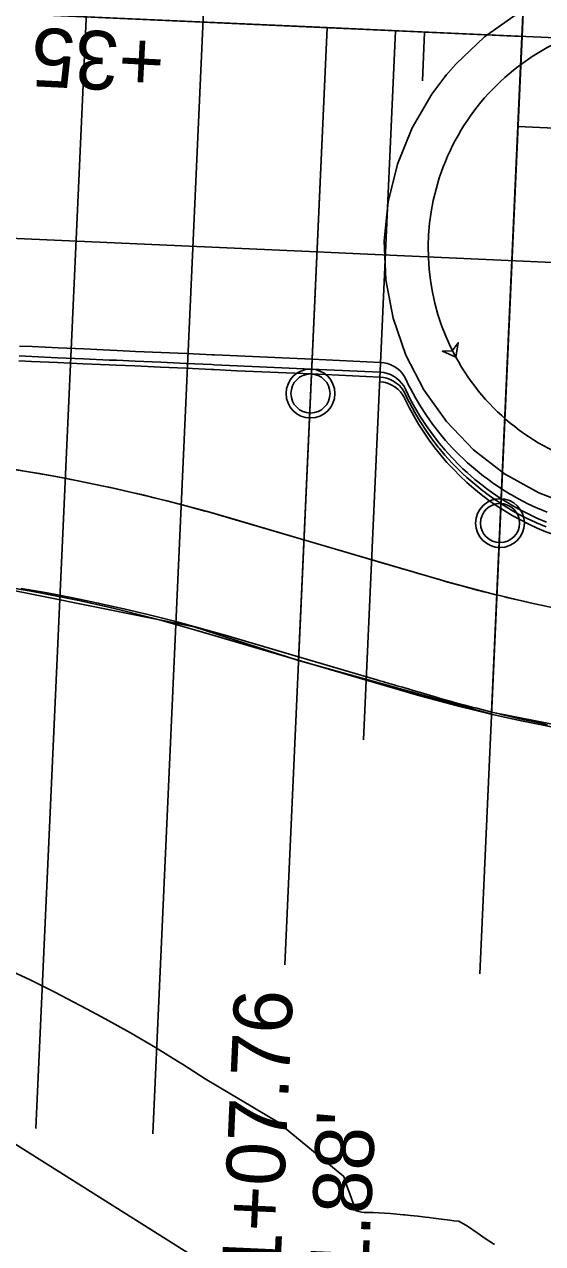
# Model space of a CAD drawing. Extents: x -70 to 701944, y -4 to 666871.
# Drawn here: x 667051.7 to 667104.8, y 656464.1 to 656589 of the extents above; entities that cross this region are included whole.
import ezdxf

# ---------------------------------------------------------------- set-up
doc = ezdxf.new("R2010")
doc.units = 0
for name, color, linetype in [('R_Detour', 7, 'Continuous'), ('R_Draft', 7, 'Continuous'), ('R_Drive', 7, 'Continuous'), ('R_Horz Alg', 7, 'Continuous'), ('R_No Plot', 7, 'Continuous'), ('R_Proposed Const Limits', 7, 'Continuous'), ('R_Proposed Road', 7, 'Continuous'), ('R_ROW', 7, 'Continuous'), ('R_Striping', 7, 'Continuous'), ('R_Water', 7, 'Continuous'), ('T_Vehicle Path Lt Minor', 7, 'Continuous')]:
    doc.layers.add(name, color=color, linetype=linetype)

msp = doc.modelspace()

# ---------------------------------------------------------------- linework, layer by layer
at = {"layer": 'R_Detour'}
for p, q in [((667107.85, 656701.47), (667102.71, 656587.75)), ((667078.4, 656492.66), (667082.74, 656588.65)), ((667098.38, 656491.76), (667102.71, 656587.75))]:
    msp.add_line(p, q, dxfattribs=at)
at = {"layer": 'R_Draft'}
for p, q in [((667052.91, 656475.92), (667063.59, 656712.25)), ((667064.9, 656475.37), (667075.58, 656711.7)), ((667089.76, 656588.34), (667086.48, 656515.72))]:
    msp.add_line(p, q, dxfattribs=at)
for centre, radius, start, end in [((667088, 656549.38), 3, 25.1149, 87.413), ((667115.16, 656562.11), 27, 205.1149, 271.0324)]:
    msp.add_arc(centre, radius, start, end, dxfattribs=at)
at = {"layer": 'R_Horz Alg'}
msp.add_line((667725.26, 656559.62), (664961.47, 656684.5), dxfattribs=at)
msp.add_lwpolyline([(667092.5, 656583.21), (667092.73, 656588.2)], dxfattribs=at)
at = {"layer": 'R_No Plot'}
for p, q in [((667813.84, 656555.62), (664810.54, 656691.32)), ((667725.26, 656559.62), (664961.47, 656684.5))]:
    msp.add_line(p, q, dxfattribs=at)
for points in [[(667015.57, 656653.01), (667012.81, 656591.81), (667102.7, 656587.75), (667104.77, 656633.21), (667020.7, 656652.86)], [(667104.77, 656633.21), (667194.68, 656629.14), (667192.23, 656574.48), (667102.28, 656578.51)], [(666992.83, 656592.71), (666990.13, 656533.07), (667003.26, 656534.28), (667018.84, 656533.96), (667042.79, 656532.56), (667069.11, 656527.27), (667079.81, 656523.85), (667082.74, 656588.65)], [(667082.74, 656588.65), (667079.81, 656523.85), (667099.58, 656518.34), (667102.7, 656587.75)], [(667102.28, 656578.51), (667099.59, 656518.56), (667114.47, 656515.6), (667117.28, 656577.84)]]:
    msp.add_lwpolyline(points, close=True, dxfattribs=at)
for centre in [(667081.04, 656551.18), (667100.46, 656537.91)]:
    msp.add_circle(centre, 2.5, dxfattribs=at)
at = {"layer": 'R_Proposed Const Limits'}
msp.add_lwpolyline([(667099.88, 656464.02), (667098.94, 656464.65), (667098.22, 656465.14), (667098.01, 656465.28), (667097.21, 656465.82), (667097.11, 656465.89), (667096.22, 656466.4), (667095.73, 656466.46), (667095.53, 656466.49), (667095.33, 656466.51), (667094.47, 656466.62), (667093.64, 656466.73), (667093.2, 656466.78), (667092.83, 656466.82), (667092.05, 656466.92), (667091.3, 656467), (667090.68, 656467.07), (667090.58, 656467.08), (667089.89, 656467.15), (667089.23, 656467.2), (667088.61, 656467.25), (667088.02, 656467.27), (667087.47, 656467.29), (667087.26, 656467.29), (667086.95, 656467.29), (667086.76, 656467.3), (667086.54, 656467.32), (667086.28, 656467.35), (667086, 656467.39), (667085.69, 656467.48), (667085.4, 656468.26), (667085.09, 656469.11), (667084.77, 656470.02), (667084.46, 656470.99), (667077.67, 656476.6), (667070.24, 656481), (667067.93, 656482.48), (667067.7, 656482.63), (667065.15, 656484.19), (667062.59, 656485.69), (667060.02, 656487.13), (667058.17, 656488.12), (667057.44, 656488.51), (667054.85, 656489.86), (667052.26, 656491.15), (667049.65, 656492.37)], dxfattribs=at)
at = {"layer": 'R_Proposed Road'}
for p, q in [((667072.79, 656538.42), (667093.63, 656532.3)), ((667069.41, 656526.91), (667090.25, 656520.79))]:
    msp.add_line(p, q, dxfattribs=at)
for points in [[(667105.27, 656539.02), (667104.28, 656539.43), (667104.13, 656539.5), (667103.31, 656539.89), (667102.36, 656540.38), (667101.63, 656540.79), (667101.43, 656540.91), (667100.62, 656541.41), (667100.52, 656541.48), (667099.64, 656542.08), (667099.16, 656542.43), (667098.97, 656542.57), (667098.77, 656542.72), (667097.94, 656543.39), (667097.13, 656544.09), (667096.71, 656544.48), (667096.35, 656544.82), (667095.6, 656545.59), (667094.88, 656546.38), (667094.3, 656547.08), (667094.2, 656547.21), (667093.54, 656548.05), (667092.92, 656548.93), (667092.34, 656549.82), (667091.79, 656550.74), (667091.28, 656551.69), (667091.09, 656552.05), (667090.8, 656552.65), (667090.63, 656552.96), (667090.42, 656553.26), (667090.18, 656553.53), (667089.9, 656553.76), (667089.6, 656553.96), (667089.28, 656554.13), (667088.94, 656554.25), (667088.58, 656554.33), (667088.22, 656554.37), (667081.2, 656554.69), (667073.58, 656555.03), (667071.21, 656555.14), (667070.98, 656555.15), (667068.36, 656555.27), (667065.74, 656555.39), (667063.11, 656555.5), (667061.22, 656555.59), (667060.47, 656555.62), (667057.83, 656555.74), (667055.18, 656555.86), (667052.53, 656555.98), (667051.23, 656556.04)], [(667105.22, 656538.01), (667104.24, 656538.43), (667104.09, 656538.49), (667103.27, 656538.88), (667102.32, 656539.37), (667101.59, 656539.78), (667101.39, 656539.9), (667100.58, 656540.4), (667100.48, 656540.47), (667099.59, 656541.07), (667099.11, 656541.42), (667098.93, 656541.56), (667098.73, 656541.71), (667097.89, 656542.38), (667097.09, 656543.08), (667096.66, 656543.47), (667096.31, 656543.82), (667095.56, 656544.58), (667094.84, 656545.37), (667094.25, 656546.07), (667094.15, 656546.2), (667093.5, 656547.04), (667092.88, 656547.92), (667092.29, 656548.82), (667091.74, 656549.74), (667091.23, 656550.68), (667091.05, 656551.04), (667090.76, 656551.64), (667090.59, 656551.96), (667090.38, 656552.25), (667090.13, 656552.52), (667089.86, 656552.75), (667089.56, 656552.95), (667089.23, 656553.12), (667088.89, 656553.24), (667088.54, 656553.32), (667088.18, 656553.36), (667081.16, 656553.68), (667073.54, 656554.02), (667071.17, 656554.13), (667070.93, 656554.14), (667068.32, 656554.26), (667065.7, 656554.38), (667063.07, 656554.5), (667061.18, 656554.58), (667060.43, 656554.61), (667057.78, 656554.73), (667055.13, 656554.85), (667052.48, 656554.97), (667051.19, 656555.03)], [(667105.2, 656537.51), (667104.21, 656537.93), (667104.06, 656537.99), (667103.24, 656538.38), (667102.29, 656538.87), (667101.57, 656539.28), (667101.36, 656539.4), (667100.55, 656539.91), (667100.45, 656539.97), (667099.57, 656540.57), (667099.09, 656540.92), (667098.9, 656541.06), (667098.71, 656541.21), (667097.87, 656541.88), (667097.06, 656542.58), (667096.64, 656542.97), (667096.28, 656543.32), (667095.53, 656544.08), (667094.81, 656544.87), (667094.23, 656545.57), (667094.13, 656545.7), (667093.47, 656546.55), (667092.85, 656547.42), (667092.27, 656548.32), (667091.72, 656549.24), (667091.21, 656550.18), (667091.02, 656550.54), (667090.74, 656551.14), (667090.56, 656551.46), (667090.35, 656551.75), (667090.11, 656552.02), (667089.83, 656552.25), (667089.53, 656552.46), (667089.21, 656552.62), (667088.87, 656552.74), (667088.52, 656552.82), (667088.16, 656552.86), (667081.13, 656553.18), (667073.51, 656553.52), (667071.14, 656553.63), (667070.91, 656553.64), (667068.29, 656553.76), (667065.67, 656553.88), (667063.04, 656554), (667061.15, 656554.08), (667060.41, 656554.11), (667057.76, 656554.23), (667055.11, 656554.35), (667052.46, 656554.47), (667051.16, 656554.53)], [(667104.84, 656529.46), (667103.84, 656529.68), (667103.69, 656529.71), (667102.86, 656529.9), (667101.9, 656530.12), (667101.16, 656530.3), (667100.95, 656530.35), (667100.13, 656530.55), (667100.03, 656530.57), (667099.13, 656530.8), (667098.64, 656530.92), (667098.45, 656530.97), (667098.25, 656531.02), (667097.39, 656531.25), (667096.56, 656531.47), (667096.13, 656531.59), (667095.76, 656531.69), (667094.98, 656531.91), (667094.24, 656532.12), (667093.63, 656532.3), (667093.52, 656532.33), (667092.84, 656532.53), (667092.19, 656532.72), (667091.57, 656532.91), (667090.99, 656533.08), (667090.44, 656533.24), (667090.24, 656533.3), (667089.93, 656533.39), (667089.75, 656533.44), (667089.53, 656533.51), (667089.28, 656533.58), (667088.99, 656533.66), (667088.69, 656533.75), (667088.36, 656533.85), (667088.02, 656533.95), (667087.67, 656534.05), (667087.31, 656534.16), (667080.37, 656536.2), (667072.83, 656538.41), (667070.49, 656539.08), (667070.25, 656539.14), (667067.67, 656539.84), (667065.07, 656540.5), (667062.46, 656541.12), (667060.59, 656541.54), (667059.84, 656541.7), (667057.22, 656542.24), (667054.59, 656542.74), (667051.95, 656543.2), (667050.66, 656543.41)], [(667105.31, 656517.26), (667104.3, 656517.48), (667103.3, 656517.69), (667103.15, 656517.73), (667102.32, 656517.91), (667101.36, 656518.13), (667100.62, 656518.31), (667100.41, 656518.36), (667099.59, 656518.56), (667099.49, 656518.58), (667098.58, 656518.81), (667098.1, 656518.94), (667097.91, 656518.98), (667097.7, 656519.04), (667096.85, 656519.26), (667096.02, 656519.48), (667095.59, 656519.6), (667095.22, 656519.71), (667094.44, 656519.92), (667093.7, 656520.14), (667093.09, 656520.31), (667092.98, 656520.35), (667092.3, 656520.55), (667091.65, 656520.74), (667091.03, 656520.92), (667090.45, 656521.09), (667089.9, 656521.25), (667089.7, 656521.31), (667089.39, 656521.4), (667089.21, 656521.45), (667088.99, 656521.52), (667088.73, 656521.59), (667088.45, 656521.68), (667088.15, 656521.77), (667087.82, 656521.86), (667087.48, 656521.96), (667087.13, 656522.06), (667086.77, 656522.17), (667079.82, 656524.21), (667072.29, 656526.42), (667069.94, 656527.09), (667069.71, 656527.16), (667067.12, 656527.85), (667064.53, 656528.51), (667061.92, 656529.13), (667060.04, 656529.55), (667059.3, 656529.71), (667056.68, 656530.25), (667054.05, 656530.75), (667051.41, 656531.21)]]:
    msp.add_lwpolyline(points, dxfattribs=at)
for centre, radius, start, end in [((667022.65, 656367.63), 178, 73.6378, 87.4131), ((667022.65, 656367.63), 166, 73.6378, 87.4131), ((667137.01, 656680.07), 154, 253.6378, 271.0369), ((667137.01, 656680.07), 166, 253.6378, 271.0369)]:
    msp.add_arc(centre, radius, start, end, dxfattribs=at)
at = {"layer": 'R_ROW'}
msp.add_lwpolyline([(668068.22, 656367.07), (668015.2, 656409.61), (667518.06, 656430.84), (667204.93, 656412.96), (667078.78, 656456.7), (667035.95, 656483.66), (666996.35, 656493.45), (666927.34, 656472.55), (666845.47, 656477.25), (666774.58, 656503.47), (666573.01, 656517.59), (666494.28, 656503.13), (666386.7, 656514.99), (666322.44, 656532.91), (666194.58, 656538.69), (665874.18, 656537.15), (665794.4, 656521.73), (665682.43, 656524.79)], dxfattribs=at)
at = {"layer": 'R_Striping'}
for points in [[(667085.38, 656565.51), (667081.7, 656565.68), (667071.71, 656566.13), (667061.72, 656566.58), (667051.73, 656567.03), (667041.74, 656567.48), (667031.75, 656567.93), (667021.76, 656568.38), (667016.03, 656568.64), (667011.77, 656568.83), (667001.78, 656569.29), (666997.09, 656569.5)], [(667316.9, 656555.08), (667311.45, 656555.33), (667301.46, 656555.78), (667291.47, 656556.23), (667281.48, 656556.68), (667271.49, 656557.13), (667261.5, 656557.58), (667251.51, 656558.03), (667241.53, 656558.48), (667240.93, 656558.51), (667239.03, 656558.6), (667231.54, 656558.94), (667221.55, 656559.39), (667211.56, 656559.84), (667201.56, 656560.29), (667191.57, 656560.74), (667181.58, 656561.19), (667171.59, 656561.64), (667161.6, 656562.1), (667151.61, 656562.55), (667141.62, 656563), (667131.63, 656563.45), (667085.38, 656565.51)]]:
    msp.add_lwpolyline(points, dxfattribs=at)
at = {"layer": 'R_Water'}
for centre in [(667081.04, 656551.18), (667100.46, 656537.91)]:
    msp.add_circle(centre, 2, dxfattribs=at)
at = {"layer": 'T_Vehicle Path Lt Minor'}
for points in [[(667118.12, 656591.03), (667115.7, 656590.78), (667112.36, 656590.44), (667108.96, 656590.57), (667105.55, 656590.7), (667102.12, 656589.99), (667098.86, 656587.7), (667095.95, 656584.96), (667094.9, 656583.75)], [(667094.9, 656583.75), (667093.47, 656581.83), (667091.45, 656578.38), (667089.95, 656574.68), (667088.99, 656570.8), (667088.59, 656566.82), (667088.77, 656562.82), (667089.52, 656558.9), (667090.81, 656555.11), (667092.64, 656551.56), (667094.97, 656548.3), (667097.75, 656545.42), (667100.92, 656542.97), (667104.42, 656541), (667108.16, 656539.57)]]:
    msp.add_lwpolyline(points, dxfattribs=at)
msp.add_lwpolyline([(667095.93, 656554.9), (667096.17, 656556.38), (667095.57, 656555.56), (667094.56, 656555.51)], close=True, dxfattribs=at)
for centre in [(667094.9, 656583.75), (667094.9, 656583.75), (667095.93, 656554.9), (667095.93, 656554.9)]:
    msp.add_circle(centre, 0.0417, dxfattribs=at)
for centre, radius, start, end in [((667116.53, 656566.05), 23.43, 115.7114, 208.4288), ((667116.11, 656565.91), 22.99, 208.623, 255.4468)]:
    msp.add_arc(centre, radius, start, end, dxfattribs=at)

# ---------------------------------------------------------------- texts
at = {"layer": 'R_Drive'}
msp.add_text('+35', height=6, rotation=177.0622, dxfattribs=at).set_placement((667066.21, 656587.96))
at = {"layer": 'R_No Plot'}
for s, p in [('211+07.76 ', (667077.53, 656451.87)), ("131.88' ", (667086.52, 656451.46))]:
    msp.add_text(s, height=6, rotation=87.4131, dxfattribs=at).set_placement(p)

doc.saveas('drawing.dxf')
